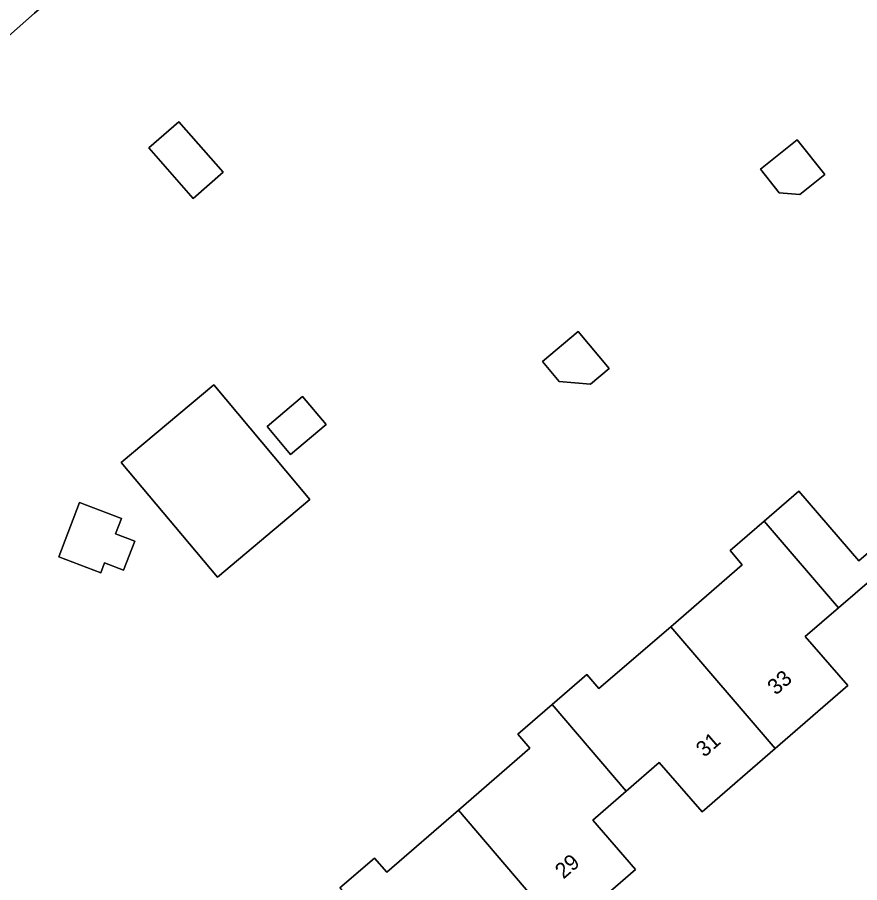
# Model space of a CAD drawing. Extents: x 157320 to 158835, y 386650 to 388491.
# Drawn here: x 157711.5 to 157765.5, y 388073.9 to 388129.4 of the extents above; entities that cross this region are included whole.
import ezdxf

# ---------------------------------------------------------------- set-up
doc = ezdxf.new("R2010")
doc.units = 0
for name, color, linetype in [('IMGEO_Erf', 7, 'Continuous'), ('IMGEO_Pand', 7, 'Continuous'), ('IMGEO_Pand_nummerreeks', 7, 'Continuous')]:
    doc.layers.add(name, color=color, linetype=linetype)

msp = doc.modelspace()

# ---------------------------------------------------------------- linework, layer by layer
at = {"layer": 'IMGEO_Erf'}
for points in [[(157708.536, 388126.018), (157706.16, 388128.724), (157702.35, 388125.379), (157701.395, 388125.414), (157699.744, 388127.294), (157696.584, 388130.892), (157693.285, 388134.65), (157697.794, 388138.61), (157699.799, 388136.326), (157701.322, 388137.664), (157701.511, 388137.83), (157703.728, 388139.777), (157707.027, 388136.019), (157707.69, 388135.264), (157709.22, 388136.607), (157714.172, 388130.967), (157712.643, 388129.624)], [(157724.719, 388119.429), (157722.799, 388117.746), (157719.963, 388120.983), (157721.884, 388122.666)], [(157763.281, 388119.271), (157761.676, 388117.997), (157760.352, 388118.109), (157759.149, 388119.625), (157761.511, 388121.5)], [(157749.467, 388106.852), (157748.264, 388105.842), (157746.255, 388106.013), (157745.181, 388107.292), (157747.479, 388109.221)], [(157730.283, 388098.447), (157724.357, 388093.475), (157718.193, 388100.821), (157724.119, 388105.793)], [(157731.323, 388103.251), (157729.045, 388101.34), (157727.536, 388103.138), (157729.814, 388105.049)], [(157718.341, 388093.92), (157717.115, 388094.387), (157716.877, 388093.762), (157714.201, 388094.781), (157715.527, 388098.262), (157718.203, 388097.243), (157717.829, 388096.26), (157719.055, 388095.793)]]:
    msp.add_lwpolyline(points, close=True, dxfattribs=at)
for points in [[(157732.197, 388073.558), (157734.419, 388075.479), (157735.203, 388074.572), (157739.798, 388078.544), (157744.386, 388082.509), (157743.602, 388083.416), (157745.801, 388085.317), (157748.023, 388087.238), (157748.807, 388086.331), (157753.403, 388090.303), (157757.991, 388094.268), (157757.207, 388095.175), (157759.391, 388097.063), (157761.613, 388098.984), (157765.467, 388094.525), (157770.07, 388098.503)], [(157766.284, 388093.349), (157764.154, 388091.518), (157762.015, 388089.679), (157764.75, 388086.54), (157760.1, 388082.498), (157755.42, 388078.43), (157752.672, 388081.597), (157750.544, 388079.756), (157748.409, 388077.909), (157751.14, 388074.75), (157746.481, 388070.715)]]:
    msp.add_lwpolyline(points, dxfattribs=at)
at = {"layer": 'IMGEO_Pand'}
for points in [[(157703.728, 388139.777), (157701.511, 388137.83), (157701.322, 388137.664), (157699.799, 388136.326), (157697.794, 388138.61), (157693.285, 388134.65), (157696.584, 388130.892), (157699.744, 388127.294), (157701.395, 388125.414), (157702.35, 388125.379), (157706.16, 388128.724), (157708.536, 388126.018), (157712.643, 388129.624), (157714.172, 388130.967), (157709.22, 388136.607), (157707.69, 388135.264), (157707.027, 388136.019)], [(157724.719, 388119.429), (157721.884, 388122.666), (157719.963, 388120.983), (157722.799, 388117.746)], [(157761.676, 388117.997), (157763.281, 388119.271), (157761.511, 388121.5), (157759.149, 388119.625), (157760.352, 388118.109)], [(157747.479, 388109.221), (157745.181, 388107.292), (157746.255, 388106.013), (157748.264, 388105.842), (157749.467, 388106.852)], [(157730.283, 388098.447), (157724.119, 388105.793), (157718.193, 388100.821), (157724.357, 388093.475)], [(157727.536, 388103.138), (157729.045, 388101.34), (157731.323, 388103.251), (157729.814, 388105.049)], [(157759.391, 388097.063), (157764.154, 388091.518), (157766.284, 388093.349), (157772.08, 388086.64), (157776.77, 388090.703), (157770.07, 388098.503), (157765.467, 388094.525), (157761.613, 388098.984)], [(157719.055, 388095.793), (157717.829, 388096.26), (157718.203, 388097.243), (157715.527, 388098.262), (157714.201, 388094.781), (157716.877, 388093.762), (157717.115, 388094.387), (157718.341, 388093.92)], [(157759.391, 388097.063), (157757.207, 388095.175), (157757.991, 388094.268), (157753.403, 388090.303), (157760.1, 388082.498), (157764.75, 388086.54), (157762.015, 388089.679), (157764.154, 388091.518)], [(157745.801, 388085.317), (157750.544, 388079.756), (157752.672, 388081.597), (157755.42, 388078.43), (157760.1, 388082.498), (157753.403, 388090.303), (157748.807, 388086.331), (157748.023, 388087.238)], [(157745.801, 388085.317), (157743.602, 388083.416), (157744.386, 388082.509), (157739.798, 388078.544), (157746.481, 388070.715), (157751.14, 388074.75), (157748.409, 388077.909), (157750.544, 388079.756)], [(157732.197, 388073.558), (157736.933, 388067.989), (157739.067, 388069.841), (157741.8, 388066.66), (157746.481, 388070.715), (157739.798, 388078.544), (157735.203, 388074.572), (157734.419, 388075.479)]]:
    msp.add_lwpolyline(points, close=True, dxfattribs=at)

# ---------------------------------------------------------------- texts
at = {"layer": 'IMGEO_Pand_nummerreeks'}
for s, rotation, p in [('33', 40.9984, (157760.14, 388085.873)), ('31', 40.9984, (157755.561, 388081.892)), ('29', 40.898, (157746.53, 388074.092))]:
    msp.add_text(s, height=1, rotation=rotation, dxfattribs=at).set_placement(p)

doc.saveas('drawing.dxf')
